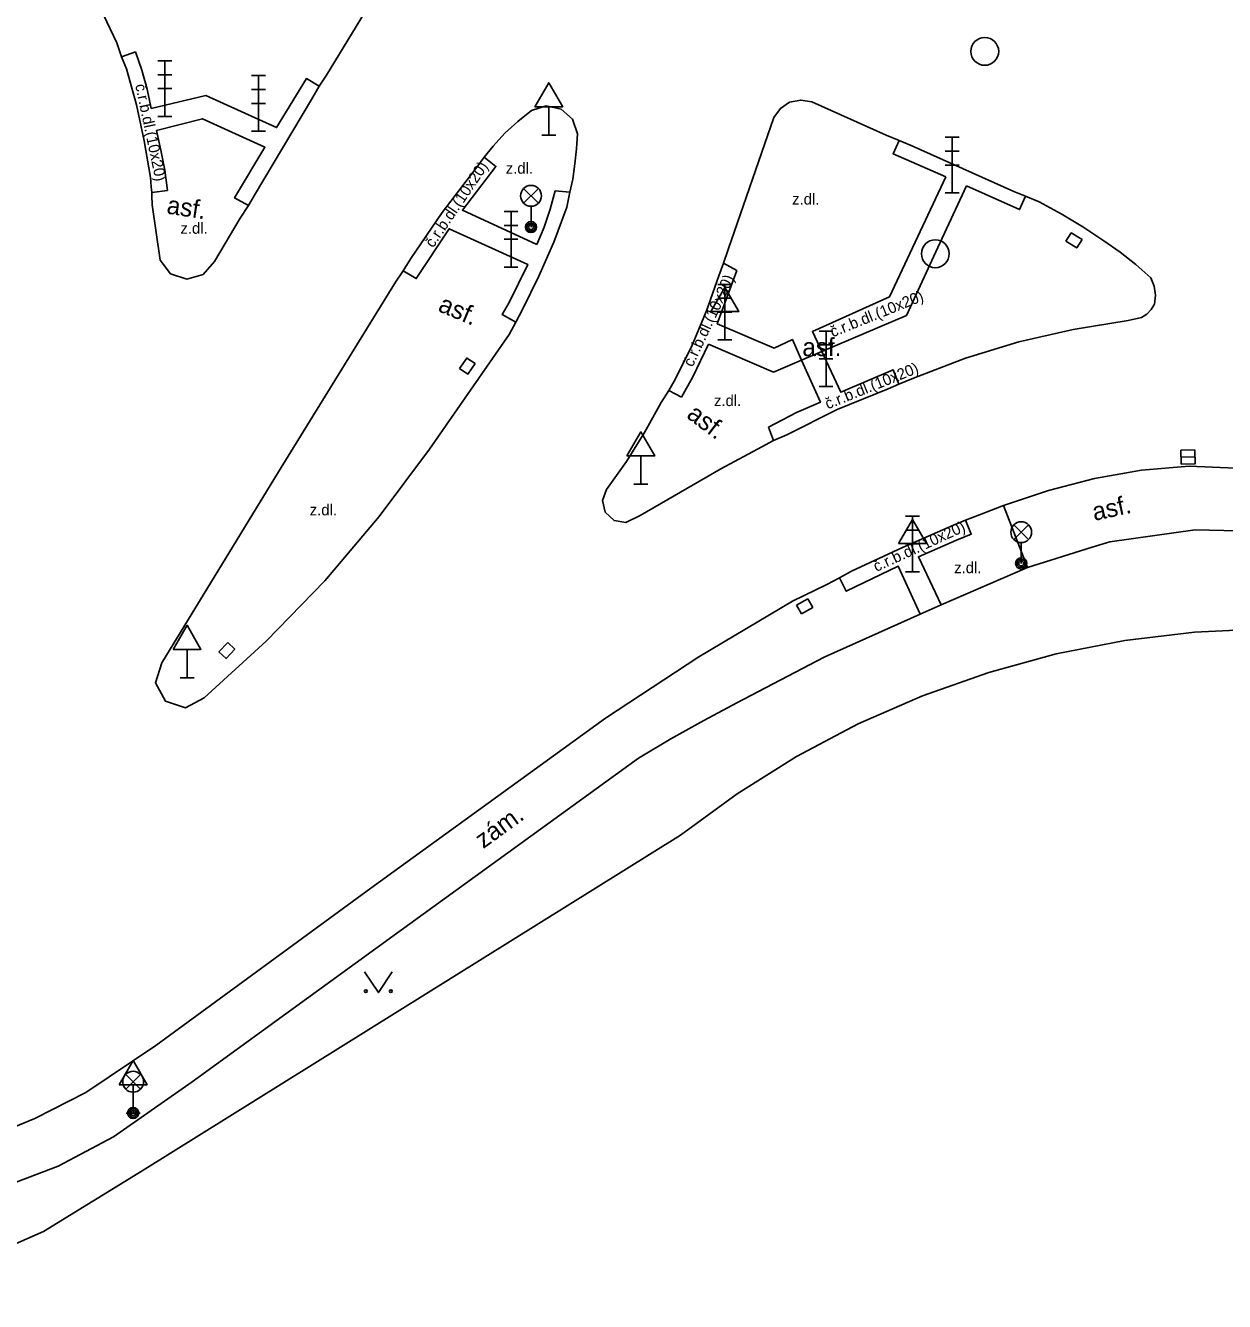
# Model space of a CAD drawing. Extents: x -596024 to -594475, y -1163820 to -1161957.
# Drawn here: x -595117.56 to -595074.44, y -1162098.15 to -1162052.25 of the extents above; entities that cross this region are included whole.
import ezdxf

# ---------------------------------------------------------------- set-up
doc = ezdxf.new("R2010")
doc.units = 0
for name, color, linetype in [('Level 10', 7, 'Continuous'), ('Level 11', 7, 'Continuous'), ('Level 23', 7, 'Continuous'), ('Level 26', 7, 'Continuous'), ('Level 27', 7, 'Continuous'), ('Level 33', 7, 'Continuous'), ('Level 34', 7, 'Continuous'), ('Level 36', 7, 'Continuous'), ('Level 40', 7, 'Continuous')]:
    doc.layers.add(name, color=color, linetype=linetype)

msp = doc.modelspace()

# ---------------------------------------------------------------- linework, layer by layer
at = {"layer": 'Level 10'}
for points in [[(-595104.14, -1162049.75), (-595106.74, -1162054.03)], [(-595115.46, -1162050.37), (-595114.28, -1162052.87)], [(-595113.93, -1162053.81), (-595114.11, -1162053.37), (-595114.28, -1162052.87)], [(-595113.93, -1162053.81), (-595113.57, -1162055.1)], [(-595109.32, -1162058.35), (-595107.27, -1162054.91), (-595107, -1162054.43), (-595106.74, -1162054.03)], [(-595113.57, -1162055.1), (-595113.29, -1162056.4), (-595113.07, -1162057.72)], [(-595100.74, -1162056.59), (-595100.32, -1162056.12), (-595099.86, -1162055.7), (-595099.36, -1162055.31)], [(-595099.36, -1162055.31), (-595098.84, -1162055.14), (-595098.3, -1162055.26), (-595097.89, -1162055.62), (-595097.71, -1162056.14)], [(-595090.65, -1162055.56), (-595090.41, -1162055.23), (-595090.08, -1162055.01), (-595089.68, -1162054.93), (-595089.28, -1162054.99)], [(-595081.1, -1162058.59), (-595081.6, -1162058.39), (-595082.02, -1162058.22), (-595085.71, -1162056.57), (-595086.14, -1162056.38), (-595086.61, -1162056.19), (-595089.28, -1162054.99)], [(-595090.65, -1162055.56), (-595092.29, -1162060.3)], [(-595097.71, -1162056.14), (-595097.74, -1162056.69), (-595097.8, -1162057.23), (-595097.88, -1162057.77)], [(-595100.74, -1162056.59), (-595101.06, -1162056.99), (-595101.36, -1162057.39), (-595102.57, -1162058.97)], [(-595113.07, -1162057.72), (-595113.04, -1162058.05), (-595113.02, -1162058.25), (-595113.02, -1162058.37), (-595113.01, -1162058.7)], [(-595098.09, -1162058.78), (-595097.99, -1162058.24), (-595097.88, -1162057.77)], [(-595109.32, -1162058.35), (-595109.54, -1162058.72), (-595109.84, -1162059.18)], [(-595112.72, -1162060.69), (-595113.01, -1162058.7)], [(-595102.57, -1162058.97), (-595103.7, -1162060.63), (-595103.98, -1162061.07), (-595104.25, -1162061.48)], [(-595098.09, -1162058.78), (-595098.56, -1162060.04), (-595099.1, -1162061.27), (-595099.69, -1162062.47)], [(-595081.1, -1162058.59), (-595080.31, -1162059.02), (-595079.53, -1162059.49), (-595078.78, -1162059.99)], [(-595109.84, -1162059.18), (-595110.77, -1162060.74)], [(-595092.29, -1162060.3), (-595092.46, -1162060.8), (-595092.62, -1162061.25)], [(-595078.78, -1162059.99), (-595078.19, -1162060.4), (-595077.63, -1162060.85), (-595077.09, -1162061.33)], [(-595111.17, -1162061.21), (-595111.76, -1162061.37), (-595112.35, -1162061.18), (-595112.72, -1162060.69)], [(-595110.77, -1162060.74), (-595111.17, -1162061.21)], [(-595092.62, -1162061.25), (-595093.07, -1162062.51), (-595093.59, -1162063.75), (-595094.18, -1162064.96)], [(-595104.25, -1162061.48), (-595108.46, -1162068.31)], [(-595077.09, -1162061.33), (-595076.97, -1162061.63), (-595076.92, -1162061.95), (-595076.96, -1162062.27)], [(-595099.69, -1162062.47), (-595099.93, -1162062.92), (-595100.17, -1162063.36), (-595103.03, -1162067.49)], [(-595076.96, -1162062.27), (-595077.08, -1162062.46), (-595077.23, -1162062.63), (-595077.42, -1162062.75)], [(-595083.76, -1162064.22), (-595081.84, -1162063.63), (-595079.88, -1162063.18), (-595077.9, -1162062.86)], [(-595077.42, -1162062.75), (-595077.9, -1162062.86)], [(-595085.63, -1162064.94), (-595083.76, -1162064.22)], [(-595091.08, -1162067.4), (-595090.66, -1162067.18), (-595090.18, -1162066.97), (-595088.37, -1162066.06), (-595086.54, -1162065.32), (-595086.15, -1162065.15), (-595085.63, -1162064.94)], [(-595094.18, -1162064.96), (-595094.42, -1162065.38), (-595094.7, -1162065.81)], [(-595094.7, -1162065.81), (-595095.3, -1162066.89), (-595095.95, -1162067.93), (-595096.66, -1162068.94)], [(-595103.03, -1162067.49), (-595104.84, -1162069.91), (-595106.8, -1162072.22), (-595108.9, -1162074.39), (-595111.14, -1162076.43)], [(-595094.01, -1162069.03), (-595092.55, -1162068.2), (-595091.08, -1162067.4)], [(-595082.39, -1162069.52), (-595080.77, -1162068.97), (-595079.11, -1162068.54), (-595077.42, -1162068.25), (-595075.71, -1162068.1)], [(-595075.71, -1162068.1), (-595074.03, -1162068.17), (-595072.36, -1162068.31), (-595070.69, -1162068.52), (-595069.04, -1162068.81)], [(-595112.66, -1162075.17), (-595108.46, -1162068.31)], [(-595095.97, -1162070.13), (-595096.39, -1162070.06), (-595096.71, -1162069.76), (-595096.81, -1162069.34), (-595096.66, -1162068.94)], [(-595095.46, -1162069.88), (-595094.01, -1162069.03)], [(-595087.85, -1162071.88), (-595086.02, -1162071.03), (-595084.19, -1162070.22), (-595083.75, -1162070.04), (-595083.25, -1162069.85), (-595082.39, -1162069.52)], [(-595095.46, -1162069.88), (-595095.97, -1162070.13)], [(-595087.85, -1162071.88), (-595088.29, -1162072.12), (-595088.74, -1162072.36)], [(-595089.98, -1162072.96), (-595088.74, -1162072.36)], [(-595089.98, -1162072.96), (-595093.35, -1162074.96), (-595096.7, -1162077.16), (-595105.14, -1162083.28), (-595112.87, -1162088.94), (-595115.39, -1162090.63)], [(-595111.14, -1162076.43), (-595111.81, -1162076.79), (-595112.53, -1162076.56), (-595112.89, -1162075.89), (-595112.66, -1162075.17)], [(-595115.39, -1162090.63), (-595117.23, -1162091.57), (-595119.3, -1162092.42), (-595121.61, -1162093.25), (-595123.32, -1162093.71), (-595125.06, -1162093.86), (-595126.73, -1162093.88), (-595129.08, -1162093.61), (-595131.04, -1162093.19), (-595131.81, -1162093.02)]]:
    msp.add_lwpolyline(points, dxfattribs=at)
at = {"layer": 'Level 11'}
for points in [[(-595113.6, -1162053.19), (-595114.11, -1162053.37)], [(-595113.6, -1162053.19), (-595113.38, -1162053.86), (-595113.19, -1162054.54), (-595113.04, -1162055.23)], [(-595113.04, -1162055.23), (-595111.08, -1162054.77), (-595108.53, -1162055.92), (-595107.46, -1162054.16), (-595107, -1162054.43)], [(-595112.85, -1162056.02), (-595111.2, -1162055.6), (-595108.95, -1162056.63), (-595110.04, -1162058.45), (-595109.54, -1162058.72)], [(-595112.85, -1162056.02), (-595112.69, -1162056.73), (-595112.55, -1162057.45), (-595112.45, -1162058.18)], [(-595084.46, -1162057.69), (-595086.36, -1162056.86), (-595086.14, -1162056.38)], [(-595101.06, -1162056.99), (-595100.64, -1162057.32), (-595101.85, -1162058.89), (-595099.17, -1162060.13)], [(-595084.46, -1162057.69), (-595086.49, -1162062.01), (-595089.26, -1162063.25), (-595088.92, -1162063.97)], [(-595084.75, -1162060.23), (-595083.72, -1162058.01)], [(-595081.6, -1162058.39), (-595081.81, -1162058.87), (-595083.72, -1162058.01)], [(-595112.45, -1162058.18), (-595113.02, -1162058.25)], [(-595098.51, -1162058.19), (-595098.69, -1162058.85), (-595098.91, -1162059.5), (-595099.17, -1162060.13)], [(-595098.51, -1162058.19), (-595097.99, -1162058.24)], [(-595103.98, -1162061.07), (-595103.51, -1162061.35), (-595102.32, -1162059.56), (-595099.5, -1162060.84), (-595100.17, -1162062.21), (-595100.42, -1162062.64), (-595099.93, -1162062.92)], [(-595084.75, -1162060.23), (-595085.88, -1162062.68), (-595088.92, -1162063.97)], [(-595091.98, -1162061.06), (-595092.46, -1162060.8)], [(-595091.98, -1162061.06), (-595092.35, -1162062.07), (-595092.69, -1162062.98)], [(-595090.63, -1162063.85), (-595092.69, -1162062.98)], [(-595089.65, -1162064.29), (-595089.98, -1162063.54), (-595090.63, -1162063.85)], [(-595093.97, -1162065.62), (-595093.56, -1162064.89), (-595093, -1162063.71)], [(-595093, -1162063.71), (-595090.66, -1162064.72)], [(-595088.92, -1162063.97), (-595089.65, -1162064.29)], [(-595086.15, -1162065.15), (-595086.35, -1162064.64), (-595088.24, -1162065.44), (-595088.92, -1162063.97)], [(-595089.65, -1162064.29), (-595088.97, -1162065.8), (-595089.83, -1162066.17), (-595090.84, -1162066.7)], [(-595090.66, -1162064.72), (-595089.65, -1162064.29)], [(-595094.42, -1162065.38), (-595093.97, -1162065.62)], [(-595090.84, -1162066.7), (-595090.66, -1162067.18)], [(-595082.39, -1162069.52), (-595081.52, -1162071.74)], [(-595084.63, -1162073.09), (-595085.45, -1162071.36), (-595084.08, -1162070.76), (-595083.55, -1162070.55), (-595083.75, -1162070.04)], [(-595081.52, -1162071.74), (-595079.2, -1162071.02), (-595078.56, -1162070.82), (-595075.49, -1162070.39)], [(-595075.49, -1162070.39), (-595072.4, -1162070.46), (-595069.35, -1162071.02)], [(-595085.38, -1162073.42), (-595086.17, -1162071.7), (-595088.04, -1162072.6), (-595088.29, -1162072.12)], [(-595085.38, -1162073.42), (-595084.63, -1162073.09), (-595081.52, -1162071.74)], [(-595088.84, -1162074.97), (-595085.38, -1162073.42)], [(-595091.98, -1162076.62), (-595088.84, -1162074.97)], [(-595095.52, -1162078.6), (-595094.35, -1162077.91), (-595093.17, -1162077.25), (-595091.98, -1162076.62)], [(-595095.52, -1162078.6), (-595104.09, -1162084.82), (-595111.57, -1162090.25), (-595114.4, -1162092.23)], [(-595134.82, -1162094.15), (-595129.48, -1162095.42), (-595126.79, -1162095.81), (-595124.97, -1162095.87), (-595122.98, -1162095.63), (-595120.97, -1162095.02), (-595116.39, -1162093.28), (-595114.4, -1162092.23)]]:
    msp.add_lwpolyline(points, dxfattribs=at)
at = {"layer": 'Level 23'}
for points in [[(-595094, -1162081.38), (-595091.97, -1162079.89), (-595089.83, -1162078.55), (-595087.61, -1162077.37), (-595085.3, -1162076.36), (-595082.92, -1162075.52), (-595080.49, -1162074.85), (-595078.02, -1162074.37), (-595075.52, -1162074.07), (-595073, -1162073.95), (-595070.48, -1162074.01), (-595067.64, -1162074.29), (-595063.43, -1162075.14), (-595060.7, -1162075.98), (-595058.04, -1162077.04), (-595056.75, -1162077.65)], [(-595113.36, -1162093.45), (-595094, -1162081.38)], [(-595127.67, -1162098.14), (-595126.98, -1162098.15), (-595122.83, -1162097.67), (-595120.81, -1162097.16), (-595118.83, -1162096.47), (-595116.92, -1162095.63), (-595113.36, -1162093.45)]]:
    msp.add_lwpolyline(points, dxfattribs=at)
at = {"layer": 'Level 26'}
for points in [[(-595080.14, -1162060.01), (-595079.95, -1162059.71), (-595079.56, -1162059.95), (-595079.75, -1162060.25), (-595080.14, -1162060.01)], [(-595101.95, -1162064.59), (-595101.69, -1162064.21), (-595101.39, -1162064.41)], [(-595101.39, -1162064.41), (-595101.65, -1162064.79), (-595101.95, -1162064.59)], [(-595089.43, -1162072.87), (-595089.83, -1162073.1)], [(-595089.83, -1162073.1), (-595089.65, -1162073.41)], [(-595089.43, -1162072.87), (-595089.25, -1162073.18), (-595089.65, -1162073.41)], [(-595110.29, -1162074.44), (-595110.61, -1162074.78)], [(-595110.03, -1162074.68), (-595110.29, -1162074.44)], [(-595110.03, -1162074.68), (-595110.35, -1162075.02), (-595110.61, -1162074.78)]]:
    msp.add_lwpolyline(points, dxfattribs=at)
at = {"layer": 'Level 27'}
msp.add_line((-595076, -1162067.777), (-595075.5, -1162067.763), dxfattribs=at)
msp.add_lwpolyline([(-595075.993, -1162068.027), (-595075.493, -1162068.013), (-595075.507, -1162067.513), (-595076.007, -1162067.527)], close=True, dxfattribs=at)
for centre in [(-595083.06, -1162053.18), (-595084.84, -1162060.46)]:
    msp.add_circle(centre, 0.5, dxfattribs=at)
at = {"layer": 'Level 33'}
for p, q in [((-595112.8, -1162053.52), (-595112.3, -1162053.52)), ((-595112.55, -1162055.52), (-595112.55, -1162053.52)), ((-595112.8, -1162054.02), (-595112.3, -1162054.02)), ((-595109.43, -1162054.05), (-595108.93, -1162054.05)), ((-595109.18, -1162056.05), (-595109.18, -1162054.05)), ((-595112.8, -1162054.52), (-595112.3, -1162054.52)), ((-595109.43, -1162054.55), (-595108.93, -1162054.55)), ((-595109.43, -1162055.05), (-595108.93, -1162055.05)), ((-595112.8, -1162055.52), (-595112.3, -1162055.52)), ((-595109.43, -1162056.05), (-595108.93, -1162056.05)), ((-595084.48, -1162056.27), (-595083.98, -1162056.27)), ((-595084.23, -1162058.27), (-595084.23, -1162056.27)), ((-595084.48, -1162056.77), (-595083.98, -1162056.77)), ((-595084.48, -1162057.27), (-595083.98, -1162057.27)), ((-595099.645, -1162058.64), (-595099.115, -1162058.11)), ((-595099.645, -1162058.11), (-595099.115, -1162058.64)), ((-595084.48, -1162058.27), (-595083.98, -1162058.27)), ((-595100.35, -1162058.94), (-595099.85, -1162058.94)), ((-595100.1, -1162060.94), (-595100.1, -1162058.94)), ((-595099.38, -1162058.75), (-595099.38, -1162059.5)), ((-595100.35, -1162059.44), (-595099.85, -1162059.44)), ((-595100.35, -1162059.94), (-595099.85, -1162059.94)), ((-595100.35, -1162060.94), (-595099.85, -1162060.94)), ((-595092.66, -1162061.56), (-595092.16, -1162061.56)), ((-595092.41, -1162063.56), (-595092.41, -1162061.56)), ((-595092.66, -1162062.06), (-595092.16, -1162062.06)), ((-595092.66, -1162062.56), (-595092.16, -1162062.56)), ((-595092.66, -1162063.56), (-595092.16, -1162063.56)), ((-595089.02, -1162063.24), (-595088.52, -1162063.24)), ((-595088.77, -1162065.24), (-595088.77, -1162063.24)), ((-595089.02, -1162063.74), (-595088.52, -1162063.74)), ((-595089.02, -1162064.24), (-595088.52, -1162064.24)), ((-595089.02, -1162065.24), (-595088.52, -1162065.24)), ((-595085.91, -1162069.9), (-595085.41, -1162069.9)), ((-595085.66, -1162071.9), (-595085.66, -1162069.9)), ((-595085.91, -1162070.4), (-595085.41, -1162070.4)), ((-595082.015, -1162070.74), (-595081.485, -1162070.21)), ((-595082.015, -1162070.21), (-595081.485, -1162070.74)), ((-595085.91, -1162070.9), (-595085.41, -1162070.9)), ((-595081.75, -1162070.85), (-595081.75, -1162071.6)), ((-595085.91, -1162071.9), (-595085.41, -1162071.9)), ((-595113.955, -1162090.51), (-595113.425, -1162089.98)), ((-595113.955, -1162089.98), (-595113.425, -1162090.51)), ((-595113.69, -1162090.62), (-595113.69, -1162091.37))]:
    msp.add_line(p, q, dxfattribs=at)
for centre, radius in [((-595099.38, -1162058.375), 0.375), ((-595099.38, -1162059.5), 0.2), ((-595099.38, -1162059.5), 0.145), ((-595099.38, -1162059.5), 0.0876), ((-595081.75, -1162070.475), 0.375), ((-595081.75, -1162071.6), 0.2), ((-595081.75, -1162071.6), 0.145), ((-595081.75, -1162071.6), 0.0876), ((-595113.69, -1162090.245), 0.375), ((-595113.69, -1162091.37), 0.2), ((-595113.69, -1162091.37), 0.145), ((-595113.69, -1162091.37), 0.0876)]:
    msp.add_circle(centre, radius, dxfattribs=at)
at = {"layer": 'Level 34'}
for p, q in [((-595098.74, -1162055.172), (-595098.74, -1162056.19)), ((-595098.99, -1162056.19), (-595098.49, -1162056.19)), ((-595092.41, -1162062.542), (-595092.41, -1162063.56)), ((-595092.66, -1162063.56), (-595092.16, -1162063.56)), ((-595095.43, -1162067.732), (-595095.43, -1162068.75)), ((-595095.68, -1162068.75), (-595095.18, -1162068.75)), ((-595085.66, -1162070.882), (-595085.66, -1162071.9)), ((-595085.91, -1162071.9), (-595085.41, -1162071.9)), ((-595111.75, -1162074.692), (-595111.75, -1162075.71)), ((-595112, -1162075.71), (-595111.5, -1162075.71)), ((-595113.69, -1162090.352), (-595113.69, -1162091.37)), ((-595113.94, -1162091.37), (-595113.44, -1162091.37))]:
    msp.add_line(p, q, dxfattribs=at)
for points in [[(-595099.24, -1162055.172), (-595098.24, -1162055.172), (-595098.74, -1162054.306)], [(-595092.91, -1162062.542), (-595091.91, -1162062.542), (-595092.41, -1162061.676)], [(-595095.93, -1162067.732), (-595094.93, -1162067.732), (-595095.43, -1162066.866)], [(-595086.16, -1162070.882), (-595085.16, -1162070.882), (-595085.66, -1162070.016)], [(-595112.25, -1162074.692), (-595111.25, -1162074.692), (-595111.75, -1162073.826)], [(-595114.19, -1162090.352), (-595113.19, -1162090.352), (-595113.69, -1162089.486)]]:
    msp.add_lwpolyline(points, close=True, dxfattribs=at)
at = {"layer": 'Level 36'}
msp.add_lwpolyline([(-595105.37, -1162086.29), (-595104.87, -1162087.04), (-595104.37, -1162086.29)], dxfattribs=at)
for centre in [(-595105.32, -1162086.99), (-595104.421, -1162086.99)]:
    msp.add_circle(centre, 0.05, dxfattribs=at)

# ---------------------------------------------------------------- texts
at = {"layer": 'Level 40'}
for s, height, rotation, p in [('č.r.b.dl.(10x20)', 0.4, 282, (-595113.62, -1162054.39)), ('č.r.b.dl.(10x20)', 0.4, 56, (-595102.9, -1162060.27)), ('asf.', 0.65, 351.41, (-595112.51, -1162059.01)), ('č.r.b.dl.(10x20)', 0.4, 65, (-595093.57, -1162064.56)), ('asf.', 0.65, 337.18, (-595102.76, -1162062.51)), ('č.r.b.dl.(10x20)', 0.4, 22, (-595088.53, -1162063.47)), ('č.r.b.dl.(10x20)', 0.4, 22, (-595088.71, -1162066.06)), ('asf.', 0.65, 322.87, (-595093.82, -1162066.33)), ('asf.', 0.65, 12.22, (-595079.12, -1162070.07)), ('č.r.b.dl.(10x20)', 0.4, 24.7021, (-595086.96, -1162071.91)), ('zám.', 0.65, 36.06, (-595101.1, -1162081.88))]:
    msp.add_text(s, height=height, rotation=rotation, dxfattribs=at).set_placement(p)
for s, height, p in [('z.dl.', 0.4, (-595100.29, -1162057.58)), ('z.dl.', 0.4, (-595089.99, -1162058.69)), ('z.dl.', 0.4, (-595111.99, -1162059.74)), ('asf.', 0.65, (-595089.62, -1162064.14)), ('z.dl.', 0.4, (-595092.8, -1162065.94)), ('z.dl.', 0.4, (-595107.34, -1162069.87)), ('z.dl.', 0.4, (-595084.16, -1162071.95))]:
    msp.add_text(s, height=height, dxfattribs=at).set_placement(p)

doc.saveas('drawing.dxf')
